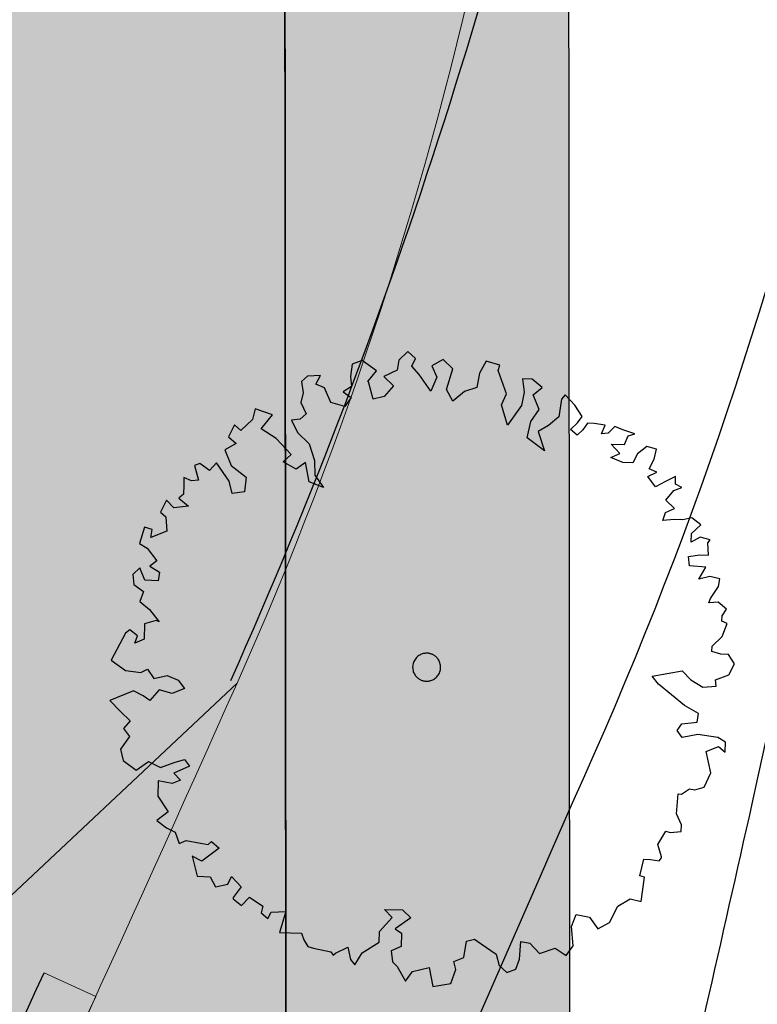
# Model space of a CAD drawing. Header units: metres. Extents: x -5203299 to 2078834, y 245743 to 5816291.
# Tile 1001 of 1056: x 366599 to 366606, y 5814054 to 5814063. Entities that reach past the tile are written whole.
import ezdxf

# ---------------------------------------------------------------- set-up
doc = ezdxf.new("R2010")
doc.units = ezdxf.units.M
doc.header["$LTSCALE"] = 0.5
for name, color, linetype, lineweight, true_color in [('99.04_Ausf Ketziner Str-E-EZF-NA 0.25', 7, 'Continuous', 25, 0x729900), ('99.04_Ausf Ketziner Str-S-Borde-Begrenzungslinie-Rampe', 1, 'Continuous', 18, 0xff0000), ('99.04_Ausf Ketziner Str-S-Markierung-Hilfslinien', 6, 'Continuous', 25, 0xff00ff), ('99.04_Erschließung_VP-S-Farben-Gehweg-Betonsteinpflaster', 7, 'Continuous', 25, 0xffd6a8), ('99.04_Erschließung_VP-S-Farben-Mulde', 7, 'Continuous', 25, 0xa8ffff), ('S-Baum', 7, 'Continuous', 25, 0x4c994c)]:
    doc.layers.add(name, color=color, linetype=linetype, lineweight=lineweight, true_color=true_color)
for name, color, linetype, lineweight in [('99.04_Ausf Ketziner Str-S-Achse-Berechnungen', 7, 'Continuous', 20), ('99.04_Ausf Ketziner Str-S-Borde-Kantenstein', 7, 'Continuous', 25), ('99.04_Erschließung_VP-S-Borde-Kantenstein', 7, 'Continuous', 25), ('Keine', 7, 'Continuous', 9)]:
    doc.layers.add(name, color=color, linetype=linetype, lineweight=lineweight)

# ---------------------------------------------------------------- blocks, each defined once
blk = doc.blocks.new('Gruppe-392')
at = {"layer": 'S-Baum', "flags": 128}
blk.add_lwpolyline([(12.6499, -148.2336), (12.582, -148.2313), (12.5035, -148.2088), (12.5052, -148.1608), (12.5958, -148.0761), (12.6393, -147.9616), (12.5919, -147.9402), (12.5935, -147.8922), (12.6323, -147.8341), (12.558, -147.7721), (12.4784, -147.7807), (12.4911, -147.7416), (12.5626, -147.6365), (12.5733, -147.5689), (12.4864, -147.5462), (12.3893, -147.5712), (12.4495, -147.4657), (12.3056, -147.4524), (12.297, -147.3729), (12.3966, -147.3564), (12.4729, -147.359), (12.4681, -147.2513), (12.4888, -147.2238), (12.4018, -147.201), (12.3211, -147.2464), (12.3236, -147.1701), (12.4055, -147.0936), (12.3283, -147.0316), (12.2485, -147.0487), (12.1722, -147.0461), (12.0729, -147.054), (12.095, -146.9841), (12.1754, -146.95), (12.0987, -146.8767), (12.1695, -146.7914), (12.2383, -146.7654), (12.1827, -146.7353), (12.185, -146.6674), (12.0958, -146.7125), (12.0065, -146.7576), (11.9388, -146.6676), (12.0193, -146.6307), (11.9524, -146.6001), (11.9949, -146.5139), (12.0177, -146.4269), (11.9307, -146.4042), (11.8493, -146.4693), (11.807, -146.5471), (11.7194, -146.5441), (11.6133, -146.5009), (11.6938, -146.464), (11.6173, -146.3822), (11.7361, -146.3863), (11.7669, -146.3109), (11.8269, -146.2932), (11.7206, -146.2584), (11.6509, -146.2278), (11.5923, -146.2852), (11.5327, -146.2917), (11.5635, -146.2163), (11.4678, -146.2018), (11.4084, -146.1998), (11.3668, -146.2578), (11.3171, -146.3042), (11.2594, -146.2541), (11.3208, -146.1968), (11.3624, -146.1388), (11.2978, -146.0404), (11.2131, -145.9498), (11.1807, -145.9883), (11.1556, -146.1431), (11.0653, -146.2192), (10.9757, -146.2728), (11.0294, -146.4415), (10.8776, -146.3289), (10.9108, -146.1829), (10.9823, -146.0778), (10.9301, -145.9487), (11.0087, -145.8835), (10.9234, -145.8127), (10.8358, -145.8097), (10.8516, -145.9262), (10.8278, -146.0443), (10.706, -146.2155), (10.6525, -146.0383), (10.6955, -145.9408), (10.6232, -145.7346), (10.6361, -145.6869), (10.5185, -145.6518), (10.4583, -145.7573), (10.4342, -145.8838), (10.3254, -145.9197), (10.2235, -146.004), (10.1675, -145.903), (10.2246, -145.7211), (10.1396, -145.639), (10.0387, -145.695), (10.0835, -145.7927), (10.0311, -145.9182), (9.9286, -145.7705), (9.8631, -145.6975), (9.8937, -145.6307), (9.8278, -145.569), (9.7488, -145.6455), (9.7346, -145.7328), (9.6166, -145.7882), (9.7016, -145.8703), (9.6192, -145.9637), (9.5221, -145.9887), (9.48, -145.8349), (9.4765, -145.8315), (9.5504, -145.7378), (9.4262, -145.6459), (9.3373, -145.6797), (9.3223, -145.7867), (9.3307, -145.8747), (9.2583, -145.9231), (9.3273, -145.9736), (9.2737, -146.051), (9.1504, -146.0157), (9.0954, -145.8865), (9.0172, -145.8555), (9.0594, -145.7778), (8.9431, -145.7851), (8.8906, -145.8315), (8.907, -145.931), (8.8843, -146.018), (8.9319, -146.1158), (8.8794, -146.1621), (8.8027, -146.1708), (8.8556, -146.2801), (8.9598, -146.3798), (9.0057, -146.5285), (9.0098, -146.6559), (9.0853, -146.766), (8.9598, -146.7137), (8.9258, -146.5456), (8.8447, -146.6022), (8.7308, -146.539), (8.8009, -146.4735), (8.6698, -146.3332), (8.5368, -146.2495), (8.6372, -146.1256), (8.4834, -146.0723), (8.4603, -146.1677), (8.358, -146.2632), (8.3031, -146.2133), (8.2486, -146.3189), (8.3173, -146.3778), (8.2164, -146.4338), (8.2712, -146.5715), (8.4035, -146.675), (8.3907, -146.8019), (8.2826, -146.818), (8.2551, -146.7096), (8.1446, -146.5474), (8.0828, -146.616), (7.9972, -146.5537), (7.9485, -146.5719), (7.9838, -146.7004), (7.9241, -146.7068), (7.8572, -146.6763), (7.8549, -146.7441), (7.8522, -146.8232), (7.8114, -146.8586), (7.8967, -146.9294), (7.7688, -146.9449), (7.7033, -146.8747), (7.6516, -146.9805), (7.6983, -147.0217), (7.7053, -147.1492), (7.5648, -147.2039), (7.5785, -147.1336), (7.5084, -147.1143), (7.4667, -147.2571), (7.5332, -147.299), (7.6172, -147.4094), (7.5562, -147.4554), (7.6422, -147.5092), (7.6311, -147.5852), (7.5124, -147.5812), (7.4679, -147.4722), (7.4066, -147.5295), (7.4149, -147.6175), (7.5005, -147.6798), (7.4693, -147.7665), (7.5546, -147.8373), (7.6386, -147.9476), (7.6109, -147.9352), (7.5107, -147.9631), (7.5061, -148.0987), (7.4256, -148.1356), (7.4477, -148.0685), (7.3815, -148.0181), (7.341, -148.045), (7.2168, -148.2841), (7.3411, -148.376), (7.4764, -148.392), (7.5368, -148.3629), (7.5906, -148.4439), (7.7103, -148.4197), (7.8052, -148.4597), (7.8622, -148.5323), (7.7531, -148.5767), (7.6382, -148.5446), (7.5558, -148.638), (7.4977, -148.5964), (7.4114, -148.5538), (7.2048, -148.6374), (7.2977, -148.7367), (7.3826, -148.8188), (7.3238, -148.8847), (7.378, -148.9544), (7.2978, -149.0677), (7.3227, -149.1676), (7.4359, -149.2506), (7.546, -149.1752), (7.6518, -149.2268), (7.7722, -149.1828), (7.8608, -149.1575), (7.9069, -149.2157), (7.7689, -149.2789), (7.8263, -149.3403), (7.7546, -149.369), (7.6309, -149.345), (7.6263, -149.4806), (7.7178, -149.6195), (7.619, -149.6954), (7.7046, -149.7577), (7.7797, -149.797), (7.8159, -149.8973), (7.8762, -149.871), (8.0029, -149.8923), (8.0703, -149.9059), (8.0996, -149.8786), (8.1655, -149.9374), (8.0145, -150.0511), (7.9282, -150.0086), (7.9731, -150.1855), (8.089, -150.1894), (8.1341, -150.2787), (8.2425, -150.254), (8.2759, -150.1873), (8.3606, -150.2778), (8.2895, -150.3716), (8.2891, -150.3829), (8.3635, -150.442), (8.4339, -150.368), (8.5501, -150.4484), (8.5367, -150.5073), (8.5945, -150.5574), (8.6247, -150.5018), (8.7523, -150.4948), (8.6979, -150.6797), (8.794, -150.683), (8.893, -150.6863), (8.9108, -150.7435), (8.9484, -150.8042), (8.9961, -150.8171), (9.1506, -150.8507), (9.1694, -150.8796), (9.1899, -150.8605), (9.2992, -150.8076), (9.3239, -150.916), (9.3618, -150.9653), (9.4248, -150.86), (9.5752, -150.766), (9.5784, -150.67), (9.6902, -150.5464), (9.6218, -150.4762), (9.7801, -150.4816), (9.8542, -150.552), (9.7151, -150.6463), (9.7732, -150.6851), (9.7692, -150.8037), (9.6802, -150.8403), (9.6939, -150.937), (9.7322, -150.9779), (9.807, -151.1077), (9.8693, -151.0222), (10.0149, -150.9875), (10.0488, -151.1556), (10.2053, -151.1297), (10.2492, -151.0039), (10.2317, -150.9354), (10.3207, -150.8988), (10.3454, -150.7554), (10.4139, -150.7379), (10.4719, -150.7795), (10.6047, -150.8717), (10.6325, -150.9688), (10.6983, -151.0305), (10.7785, -151.0021), (10.8098, -150.9154), (10.8235, -150.7603), (10.9023, -150.7743), (10.987, -150.8648), (11.1244, -150.8186), (11.2213, -150.8813), (11.2837, -150.7957), (11.2695, -150.6283), (11.3099, -150.5222), (11.428, -150.546), (11.501, -150.6475), (11.6019, -150.5915), (11.6748, -150.4468), (11.7845, -150.3827), (11.8828, -150.4058), (11.9098, -150.1917), (11.8706, -150.1819), (11.9038, -150.0359), (11.9632, -150.0379), (12.0392, -150.049), (12.06, -150.0214), (12.0602, -150.0129), (12.0271, -149.9043), (12.099, -149.7879), (12.1354, -149.8004), (12.2347, -149.7925), (12.2367, -149.7331), (12.1919, -149.6354), (12.2063, -149.4605), (12.2374, -149.4616), (12.3069, -149.4158), (12.3547, -149.4259), (12.4348, -149.4004), (12.4957, -149.2751), (12.4539, -149.087), (12.563, -149.0426), (12.6207, -149.0926), (12.6237, -149.005), (12.5572, -148.9632), (12.3798, -148.9373), (12.243, -148.9638), (12.197, -148.9029), (12.2385, -148.8449), (12.3749, -148.8297), (12.386, -148.7537), (12.2639, -148.6816), (12.0353, -148.4956), (11.9782, -148.4258), (12.2431, -148.3782), (12.3196, -148.4572), (12.425, -148.5202), (12.5413, -148.5128), (12.5348, -148.456), (12.5348, -148.456), (12.6523, -148.4119), (12.7037, -148.3146)], close=True, dxfattribs=at)
at = {"layer": 'S-Baum'}
blk.add_rational_spline([(9.9611, -148.4645), (9.7233, -148.4008), (9.787, -148.163), (10.0249, -148.2267), (10.2627, -148.2904), (10.199, -148.5283), (9.9611, -148.4645)], [1, 0.333333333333, 0.333333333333, 1, 0.333333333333, 0.333333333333, 1], degree=3, knots=[0, 0, 0, 0, 0.5, 0.5, 0.5, 1, 1, 1, 1], dxfattribs=at)
blk = doc.blocks.new('_23-07-06_Massenplan_TB_Weiterführende Schule (3D)')
at = {"layer": '99.04_Ausf Ketziner Str-E-EZF-NA 0.25', "linetype": 'Continuous', "lineweight": 0, "true_color": 0xdfff80}
h = blk.add_hatch(color=61, dxfattribs=at)
edge = h.paths.add_edge_path()
edge.add_line((0.3857, -165.1317), (2.1715, -161.5373))
edge.add_line((2.1715, -161.5373), (2.1715, -161.5373))
edge.add_arc((-320.3665, -1.4361), 360.0877, 333.601145, 335.416145)
edge.add_line((7.0805, -151.2414), (7.0805, -151.2414))
edge.add_line((7.0805, -151.2414), (6.6257, -151.0337))
edge.add_line((6.6257, -151.0337), (4.3896, -155.8318))
edge.add_arc((-4.6419, -151.5385), 10, 305.84039, 334.5751, ccw=False)
edge.add_line((1.2134, -159.645), (1.2136, -159.6449))
edge.add_line((1.2136, -159.6449), (-0.1352, -160.6191))
edge.add_line((-0.1352, -160.6191), (-4.9737, -164.1139))
edge.add_line((-4.9737, -164.1139), (-4.9737, -164.1139))
edge.add_arc((-4.4956, -176.1044), 12, 68.29544, 92.2831, ccw=False)
edge.add_line((-0.0578, -164.9552), (-0.0578, -164.9552))
edge.add_line((-0.0578, -164.9552), (0.3857, -165.1317))
at = {"layer": '99.04_Erschließung_VP-S-Farben-Gehweg-Betonsteinpflaster', "linetype": 'Continuous', "lineweight": 0, "true_color": 0xffd6a8}
h = blk.add_hatch(color=41, dxfattribs=at)
edge = h.paths.add_edge_path()
edge.add_line((8.7225, -114.7574), (6.2225, -114.7595))
edge.add_line((6.2225, -114.7595), (6.2561, -154.7784))
edge.add_line((6.2561, -154.7784), (6.2561, -154.7784))
edge.add_arc((-85.5787, -154.8393), 91.8348, -21.550189, 0.038011, ccw=False)
edge.add_line((-0.1635, -188.5717), (-0.1635, -188.5717))
edge.add_line((-0.1635, -188.5717), (-3.7656, -197.6881))
edge.add_arc((-5.242, -187.7977), 10, 278.48985, 310.69146)
edge.add_line((1.2779, -195.38), (0.0294, -194.8866))
edge.add_line((0.0294, -194.8866), (2.1616, -189.4904))
edge.add_arc((-85.4938, -154.8554), 94.2499, 338.439708, 360.048115)
edge.add_line((8.7561, -154.7763), (8.7225, -114.7574))
h = blk.add_hatch(color=41, dxfattribs=at)
edge = h.paths.add_edge_path()
edge.add_line((8.7247, -117.4614), (6.2247, -117.4635))
edge.add_line((6.2247, -117.4635), (6.2561, -154.7784))
edge.add_line((6.2561, -154.7784), (6.2561, -154.7784))
edge.add_arc((-85.5787, -154.8393), 91.8348, -21.550189, 0.038011, ccw=False)
edge.add_line((-0.1635, -188.5717), (-0.1635, -188.5717))
edge.add_line((-0.1635, -188.5717), (-3.7656, -197.6881))
edge.add_arc((-5.242, -187.7977), 10, 278.48985, 310.69146)
edge.add_line((1.2779, -195.38), (0.0294, -194.8866))
edge.add_line((0.0294, -194.8866), (2.1616, -189.4904))
edge.add_arc((-85.4938, -154.8554), 94.2499, 338.439708, 360.048115)
edge.add_line((8.7561, -154.7763), (8.7247, -117.4614))
at = {"layer": '99.04_Erschließung_VP-S-Farben-Mulde', "linetype": 'Continuous', "lineweight": 0, "true_color": 0xa8ffff}
h = blk.add_hatch(color=131, dxfattribs=at)
edge = h.paths.add_edge_path()
edge.add_line((11.2247, -117.4593), (8.7247, -117.4614))
edge.add_line((8.7247, -117.4614), (8.7561, -154.7763))
edge.add_arc((-85.4938, -154.8554), 94.2499, -21.560292, 0.048115, ccw=False)
edge.add_line((2.1616, -189.4904), (0.0294, -194.8866))
edge.add_line((0.0294, -194.8866), (1.2779, -195.38))
edge.add_arc((-5.242, -187.7977), 10, 310.69145, 337.68258)
edge.add_line((4.009, -191.595), (4.4866, -190.4091))
edge.add_line((4.4866, -190.4091), (4.4866, -190.4091))
edge.add_arc((-85.4938, -154.8554), 96.7499, 338.439708, 360.048115)
edge.add_line((11.2561, -154.7742), (11.2561, -154.7742))
edge.add_line((11.2561, -154.7742), (11.2247, -117.4593))
h = blk.add_hatch(color=131, dxfattribs=at)
edge = h.paths.add_edge_path()
edge.add_line((11.2247, -117.4593), (8.7247, -117.4614))
edge.add_line((8.7247, -117.4614), (8.7561, -154.7763))
edge.add_arc((-85.4938, -154.8554), 94.2499, -21.560292, 0.048115, ccw=False)
edge.add_line((2.1616, -189.4904), (0.0294, -194.8866))
edge.add_line((0.0294, -194.8866), (1.2779, -195.38))
edge.add_arc((-5.242, -187.7977), 10, 310.69145, 337.68258)
edge.add_line((4.009, -191.595), (4.4866, -190.4091))
edge.add_arc((-85.4938, -154.8554), 96.7499, 338.439708, 360.048115)
edge.add_line((11.2561, -154.7742), (11.2247, -117.4593))
at = {"layer": '99.04_Ausf Ketziner Str-E-EZF-NA 0.25', "lineweight": 5, "flags": 128}
blk.add_lwpolyline([(0.3857, -165.1317), (2.1715, -161.5373, 0.00792), (7.0805, -151.2414), (6.6257, -151.0337), (4.3896, -155.8318, -0.12604), (1.2134, -159.645), (1.2136, -159.6449), (-0.1352, -160.6191), (-4.9737, -164.1139, -0.10505), (-0.0578, -164.9552)], format="xyb", close=True, dxfattribs=at)
at = {"layer": '99.04_Ausf Ketziner Str-S-Achse-Berechnungen', "linetype": 'Continuous', "flags": 128}
for points in [[(11.2389, -134.7738, -0.10553), (8.3239, -148.4873), (8.3239, -148.4873, -0.010343), (2.2138, -161.4522), (2.2138, -161.4522), (-0.0712, -166.0514, -0.212434), (-7.5894, -172.2697), (-7.5895, -172.2698)], [(14.4889, -134.7711, -0.104708), (11.4644, -149.1146), (11.4644, -149.1146, 0.009414), (5.6629, -162.9269), (5.6629, -162.9269)], [(12.4733, -180.7285, -0.187811), (11.1655, -170.6536), (12.4339, -165.5203, 0.00541), (16.03, -150.2587, 0.055414), (17.7389, -134.7683)]]:
    blk.add_lwpolyline(points, format="xyb", dxfattribs=at)
at = {"layer": '99.04_Ausf Ketziner Str-S-Borde-Begrenzungslinie-Rampe', "flags": 128}
blk.add_lwpolyline([(6.0409, -147.4685), (5.9435, -150.7221), (8.3239, -148.4873)], dxfattribs=at)
at = {"layer": '99.04_Ausf Ketziner Str-S-Borde-Kantenstein', "flags": 128}
blk.add_lwpolyline([(8.7392, -134.7019), (8.7392, -134.7019, -0.018476), (-1.5316, -157.7442), (-1.5316, -157.7442)], format="xyb", dxfattribs=at)
at = {"layer": '99.04_Ausf Ketziner Str-S-Borde-Kantenstein'}
blk.add_arc((-308.0695, -7.2987), 345.9664, 334.575078, 335.451761, dxfattribs=at)
at = {"layer": '99.04_Ausf Ketziner Str-S-Markierung-Hilfslinien', "flags": 128}
for points in [[(14.4889, -134.7711, -0.104708), (11.4644, -149.1146), (11.4644, -149.1146, 0.009414), (5.6629, -162.9269), (5.6629, -162.9269)], [(8.9171, -164.2223), (9.9285, -161.218, 0.023496), (11.2163, -156.7014), (11.2163, -156.7014, 0.002544), (12.8587, -149.5476), (12.8587, -149.5476, 0.055414), (14.4889, -134.7711)]]:
    blk.add_lwpolyline(points, format="xyb", dxfattribs=at)
at = {"layer": '99.04_Ausf Ketziner Str-S-Markierung-Hilfslinien'}
blk.add_arc((-35.3555, -128.9853), 47.7753, 335.94017, 348.58883, dxfattribs=at)
at = {"layer": '99.04_Erschließung_VP-S-Borde-Kantenstein', "linetype": 'Continuous', "lineweight": 9, "flags": 128}
blk.add_lwpolyline([(8.7247, -117.4614), (8.7561, -154.7763), (8.7561, -154.7763, -0.094565), (2.1616, -189.4904), (2.1616, -189.4904), (0.0294, -194.8866)], format="xyb", dxfattribs=at)
at = {"layer": '99.04_Erschließung_VP-S-Farben-Gehweg-Betonsteinpflaster', "flags": 128}
for points in [[(8.7225, -114.7574), (6.2225, -114.7595), (6.2561, -154.7784), (6.2561, -154.7784, -0.094476), (-0.1635, -188.5717), (-0.1635, -188.5717), (-3.7656, -197.6881, 0.141438), (1.2779, -195.38), (0.0294, -194.8866), (2.1616, -189.4904, 0.094565), (8.7561, -154.7763)], [(8.7247, -117.4614), (6.2247, -117.4635), (6.2561, -154.7784), (6.2561, -154.7784, -0.094476), (-0.1635, -188.5717), (-0.1635, -188.5717), (-3.7656, -197.6881, 0.141438), (1.2779, -195.38), (0.0294, -194.8866), (2.1616, -189.4904, 0.094565), (8.7561, -154.7763)]]:
    blk.add_lwpolyline(points, format="xyb", close=True, dxfattribs=at)
at = {"layer": '99.04_Erschließung_VP-S-Farben-Mulde', "flags": 128}
for points in [[(11.2247, -117.4593), (8.7247, -117.4614), (8.7561, -154.7763, -0.094565), (2.1616, -189.4904), (0.0294, -194.8866), (1.2779, -195.38, 0.118319), (4.009, -191.595), (4.4866, -190.4091), (4.4866, -190.4091, 0.094565), (11.2561, -154.7742), (11.2561, -154.7742)], [(11.2247, -117.4593), (8.7247, -117.4614), (8.7561, -154.7763, -0.094565), (2.1616, -189.4904), (0.0294, -194.8866), (1.2779, -195.38, 0.118319), (4.009, -191.595), (4.4866, -190.4091, 0.094565), (11.2561, -154.7742)]]:
    blk.add_lwpolyline(points, format="xyb", close=True, dxfattribs=at)
at = {"layer": 'S-Baum'}
blk.add_blockref('Gruppe-392', (0, 0), dxfattribs=at)

msp = doc.modelspace()

# ---------------------------------------------------------------- block references
at = {"layer": 'Keine', "color": 1}
msp.add_blockref('_23-07-06_Massenplan_TB_Weiterführende Schule (3D)', (366592.8035, 5814205.7079), dxfattribs=at)

doc.saveas('drawing.dxf')
